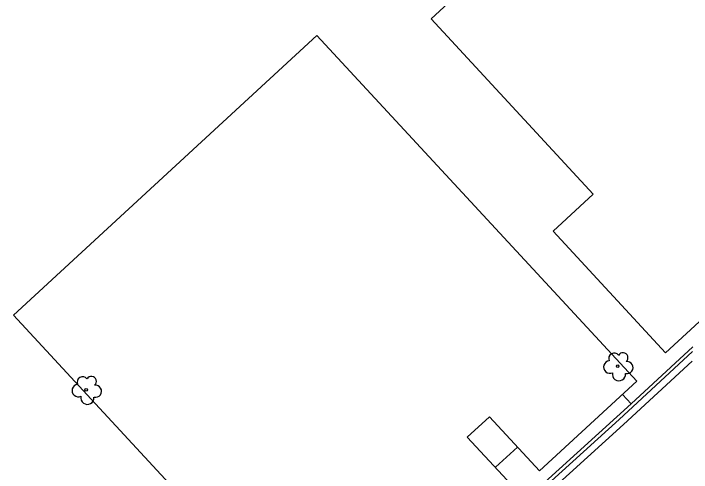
# Model space of a CAD drawing. Extents: x 2161152 to 2175754, y 602179 to 617749.
# Drawn here: x 2164406.1 to 2164507.6, y 607109.7 to 607178.5 of the extents above; entities that cross this region are included whole.
import ezdxf

# ---------------------------------------------------------------- set-up
doc = ezdxf.new("R2010")
doc.units = 0
for name, color, linetype in [('RD_EX_Bldg', 7, 'Continuous'), ('RD_EX_Conc_Curb', 7, 'Continuous'), ('RD_EX_Conc_Gutter', 7, 'Continuous'), ('RD_EX_Conc_Sidewalk', 7, 'Continuous'), ('RD_EX_VEG', 7, 'Continuous')]:
    doc.layers.add(name, color=color, linetype=linetype)

msp = doc.modelspace()

# ---------------------------------------------------------------- linework, layer by layer
at = {"layer": 'RD_EX_Bldg'}
for points in [[(2164468.65, 607177.66), (2164492.91, 607151.37), (2164486.93, 607145.85), (2164503.77, 607127.6), (2164572.42, 607190.94), (2164582.74, 607179.75), (2164606.48, 607201.66), (2164596.44, 607212.55), (2164665.02, 607275.83), (2164648.52, 607293.71), (2164642.79, 607288.43), (2164617.92, 607315.39), (2164468.65, 607177.66)], [(2164406.14, 607133.23), (2164453.98, 607081.44), (2164468.21, 607094.58), (2164460.71, 607102.71), (2164464.06, 607105.81), (2164471.34, 607097.93), (2164481.32, 607107.15), (2164474.08, 607114.99), (2164477.38, 607118.04), (2164484.9, 607109.91), (2164499.44, 607123.34), (2164451.56, 607175.18), (2164406.14, 607133.23)]]:
    msp.add_lwpolyline(points, dxfattribs=at)
at = {"layer": 'RD_EX_Conc_Curb'}
for points in [[(2164507.84, 607128.52), (2164498.61, 607119.99), (2164496.45, 607118), (2164465.18, 607089.58)], [(2164465.88, 607089.54), (2164496.79, 607117.63), (2164507.81, 607127.8)]]:
    msp.add_lwpolyline(points, dxfattribs=at)
at = {"layer": 'RD_EX_Conc_Gutter'}
msp.add_lwpolyline([(2164507.74, 607126.38), (2164497.46, 607116.89), (2164467.27, 607089.46)], dxfattribs=at)
at = {"layer": 'RD_EX_Conc_Sidewalk'}
for p, q in [((2164498.61, 607119.99), (2164497.31, 607121.37)), ((2164478.28, 607110.45), (2164481.61, 607113.47))]:
    msp.add_line(p, q, dxfattribs=at)
at = {"layer": 'RD_EX_VEG'}
for centre in [(2164496.6, 607125.61), (2164417.02, 607122.07)]:
    msp.add_circle(centre, 0.188, dxfattribs=at)
for centre, radius, start, end in [((2164496.06, 607126.77), 0.813, 34.9763, 204.756), ((2164497.38, 607126.88), 0.746, 308.7626, 152.0467), ((2164495.43, 607125.49), 0.943, 96.4518, 294.734), ((2164497.98, 607125.4), 0.914, 256.5667, 98.1046), ((2164496.78, 607124.41), 0.988, 166.8827, 5.7589), ((2164416.47, 607123.23), 0.813, 34.9763, 204.756), ((2164417.8, 607123.34), 0.746, 308.7626, 152.0467), ((2164415.84, 607121.95), 0.943, 96.4518, 294.734), ((2164418.4, 607121.86), 0.914, 256.5667, 98.1046), ((2164417.2, 607120.87), 0.988, 166.8827, 5.7589)]:
    msp.add_arc(centre, radius, start, end, dxfattribs=at)

doc.saveas('drawing.dxf')
